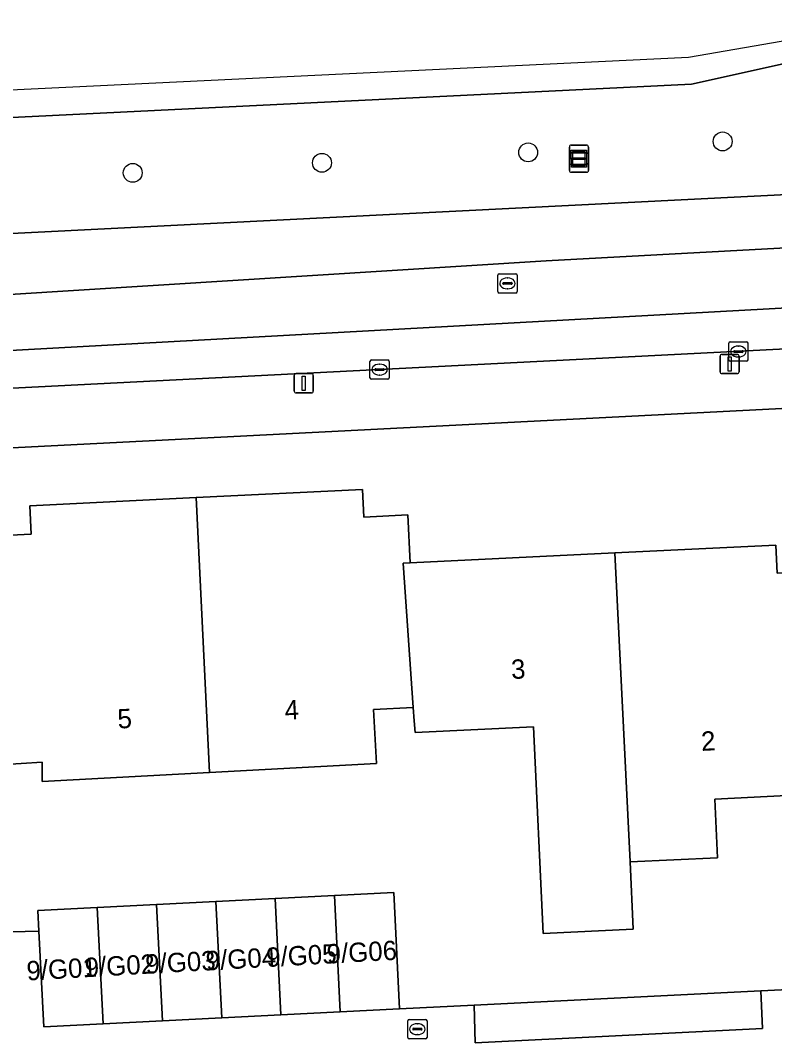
# Model space of a CAD drawing. Extents: x 161248 to 161848, y 384871 to 385383.
# Drawn here: x 161576.9 to 161616, y 385318.1 to 385371.1 of the extents above; entities that cross this region are included whole.
import ezdxf

# ---------------------------------------------------------------- set-up
doc = ezdxf.new("R2010")
doc.units = 0
for name, color, linetype in [('IMGEO_Berm_groen', 7, 'Continuous'), ('IMGEO_Boom', 7, 'Continuous'), ('IMGEO_Brandkraan', 7, 'Continuous'), ('IMGEO_Erf', 7, 'Continuous'), ('IMGEO_Kolk', 7, 'Continuous'), ('IMGEO_Lichtmast', 7, 'Continuous'), ('IMGEO_Pand', 7, 'Continuous'), ('IMGEO_Pand_nummerreeks', 7, 'Continuous'), ('IMGEO_Parkeervlak_open', 7, 'Continuous'), ('IMGEO_Rijbaan_lokaal_gesloten', 7, 'Continuous'), ('IMGEO_Rijbaan_lokaal_open', 7, 'Continuous'), ('IMGEO_Rijbaan_regionaal_gesloten', 7, 'Continuous'), ('IMGEO_Rioolput', 7, 'Continuous'), ('IMGEO_Voetpad_open', 7, 'Continuous'), ('IMGEO_Wegwijzer', 7, 'Continuous')]:
    doc.layers.add(name, color=color, linetype=linetype)

msp = doc.modelspace()

# ---------------------------------------------------------------- linework, layer by layer
at = {"layer": 'IMGEO_Berm_groen'}
msp.add_lwpolyline([(161626.526, 385371.088), (161611.671, 385367.796), (161539.104, 385364.226), (161537.631, 385364.146), (161537.971, 385358.117), (161626.952, 385362.598)], close=True, dxfattribs=at)
at = {"layer": 'IMGEO_Boom'}
for centre in [(161613.291, 385364.823), (161603.215, 385364.256), (161592.532, 385363.716), (161582.726, 385363.196)]:
    msp.add_circle(centre, 0.489, dxfattribs=at)
at = {"layer": 'IMGEO_Brandkraan'}
for p, q in [((161596.973, 385318.421), (161596.973, 385319.273)), ((161597.048, 385319.347), (161597.9, 385319.347)), ((161597.461, 385319.127), (161597.486, 385319.127)), ((161597.974, 385319.273), (161597.974, 385318.421)), ((161597.232, 385318.841), (161597.232, 385318.853)), ((161597.67, 385318.804), (161597.272, 385318.804)), ((161597.275, 385318.89), (161597.673, 385318.89)), ((161597.484, 385318.567), (161597.459, 385318.567)), ((161597.716, 385318.853), (161597.716, 385318.841)), ((161597.9, 385318.347), (161597.048, 385318.347))]:
    msp.add_line(p, q, dxfattribs=at)
for points in [[(161596.973, 385318.421), (161596.973, 385319.273)], [(161597.048, 385319.347), (161597.9, 385319.347)], [(161597.974, 385319.273), (161597.974, 385318.421)], [(161597.9, 385318.347), (161597.048, 385318.347)]]:
    msp.add_lwpolyline(points, dxfattribs=at)
for centre, radius, start, end in [((161597.05, 385319.271), 0.0765, 91.552, 178.448), ((161597.05, 385319.271), 0.0765, 91.552, 178.448), ((161597.898, 385319.271), 0.0765, 1.552, 88.448), ((161597.898, 385319.271), 0.0765, 1.552, 88.448), ((161597.272, 385318.85), 0.0403, 85.8775, 175.7526), ((161597.269, 385318.84), 0.0366, 178.938, 274.7102), ((161597.673, 385318.847), 0.043, 264.8664, 352.4533), ((161597.677, 385318.852), 0.0386, 1.7309, 96.639), ((161597.05, 385318.423), 0.0765, 181.552, 268.448), ((161597.05, 385318.423), 0.0765, 181.552, 268.448), ((161597.898, 385318.423), 0.0765, 271.552, 358.448), ((161597.898, 385318.423), 0.0765, 271.552, 358.448)]:
    msp.add_arc(centre, radius, start, end, dxfattribs=at)
for centre, major_axis, ratio, start_param, end_param in [((161597.46, 385318.847), (-0.387, 0.002), 0.722429, 4.712389, 7.853982), ((161597.485, 385318.847), (-0.39, 0.002), 0.717154, 1.570796, 4.712389)]:
    msp.add_ellipse(centre, major_axis=major_axis, ratio=ratio, start_param=start_param, end_param=end_param, dxfattribs=at)
at = {"layer": 'IMGEO_Erf'}
for points in [[(161634.282, 385351.914), (161538.595, 385347.029)], [(161575.313, 385344.386), (161577.461, 385344.491), (161577.389, 385345.958), (161586.012, 385346.379), (161594.635, 385346.799), (161594.705, 385345.368), (161596.974, 385345.479), (161597.095, 385342.995), (161607.714, 385343.512), (161616.043, 385343.918), (161616.114, 385342.47), (161618.26, 385342.575), (161620.404, 385342.68), (161620.333, 385344.136), (161629.109, 385344.564), (161629.291, 385340.849), (161629.849, 385340.876), (161629.959, 385338.607), (161633.951, 385338.802), (161634.556, 385331.43), (161637.387, 385331.666), (161635.651, 385350.437)], [(161616.617, 385330.948), (161612.881, 385330.767), (161613.028, 385327.728), (161608.495, 385327.511), (161608.663, 385324.024), (161604, 385323.799), (161603.484, 385334.512), (161597.356, 385334.216), (161597.312, 385334.824), (161597.265, 385335.499), (161595.195, 385335.405), (161595.354, 385332.599), (161586.706, 385332.141), (161578.041, 385331.682), (161578.026, 385332.673), (161575.834, 385332.531)], [(161565.206, 385323.61), (161577.87, 385323.923), (161577.816, 385325.001), (161580.888, 385325.156), (161583.96, 385325.31), (161587.032, 385325.464), (161590.103, 385325.619), (161593.175, 385325.774), (161596.247, 385325.928), (161596.55, 385319.9), (161600.41, 385320.091), (161615.263, 385320.824), (161622.411, 385321.177)]]:
    msp.add_lwpolyline(points, dxfattribs=at)
at = {"layer": 'IMGEO_Kolk'}
for p, q in [((161613.604, 385353.516), (161613.604, 385354.368)), ((161613.679, 385354.442), (161614.531, 385354.442)), ((161614.092, 385354.222), (161614.117, 385354.222)), ((161614.605, 385354.368), (161614.605, 385353.516)), ((161595.091, 385353.505), (161595.943, 385353.505)), ((161613.863, 385353.936), (161613.863, 385353.948)), ((161614.301, 385353.899), (161613.903, 385353.899)), ((161613.906, 385353.985), (161614.304, 385353.985)), ((161614.115, 385353.662), (161614.09, 385353.662)), ((161614.347, 385353.948), (161614.347, 385353.936)), ((161595.016, 385352.579), (161595.016, 385353.431)), ((161595.275, 385352.999), (161595.275, 385353.011)), ((161595.318, 385353.048), (161595.716, 385353.048)), ((161595.504, 385353.285), (161595.529, 385353.285)), ((161595.759, 385353.011), (161595.759, 385352.999)), ((161596.017, 385353.431), (161596.017, 385352.579)), ((161614.531, 385353.442), (161613.679, 385353.442)), ((161595.943, 385352.505), (161595.091, 385352.505)), ((161595.713, 385352.962), (161595.315, 385352.962)), ((161595.527, 385352.725), (161595.502, 385352.725))]:
    msp.add_line(p, q, dxfattribs=at)
for points in [[(161613.604, 385353.516), (161613.604, 385354.368)], [(161613.679, 385354.442), (161614.531, 385354.442)], [(161614.605, 385354.368), (161614.605, 385353.516)], [(161595.091, 385353.505), (161595.943, 385353.505)], [(161595.016, 385352.579), (161595.016, 385353.431)], [(161596.017, 385353.431), (161596.017, 385352.579)], [(161614.531, 385353.442), (161613.679, 385353.442)], [(161595.943, 385352.505), (161595.091, 385352.505)]]:
    msp.add_lwpolyline(points, dxfattribs=at)
for centre, radius, start, end in [((161613.681, 385354.366), 0.0765, 91.552, 178.448), ((161613.681, 385354.366), 0.0765, 91.552, 178.448), ((161614.529, 385354.366), 0.0765, 1.552, 88.448), ((161614.529, 385354.366), 0.0765, 1.552, 88.448), ((161595.093, 385353.429), 0.0765, 91.552, 178.448), ((161595.093, 385353.429), 0.0765, 91.552, 178.448), ((161595.941, 385353.429), 0.0765, 1.552, 88.448), ((161595.941, 385353.429), 0.0765, 1.552, 88.448), ((161613.681, 385353.518), 0.0765, 181.552, 268.448), ((161613.681, 385353.518), 0.0765, 181.552, 268.448), ((161613.903, 385353.945), 0.0403, 85.8775, 175.7526), ((161613.9, 385353.935), 0.0366, 178.938, 274.7102), ((161614.304, 385353.942), 0.043, 264.8664, 352.4533), ((161614.308, 385353.947), 0.0386, 1.7309, 96.639), ((161614.529, 385353.518), 0.0765, 271.552, 358.448), ((161614.529, 385353.518), 0.0765, 271.552, 358.448), ((161595.315, 385353.008), 0.0403, 85.8775, 175.7526), ((161595.312, 385352.998), 0.0366, 178.938, 274.7102), ((161595.716, 385353.005), 0.043, 264.8664, 352.4533), ((161595.72, 385353.01), 0.0386, 1.7309, 96.639), ((161595.093, 385352.581), 0.0765, 181.552, 268.448), ((161595.093, 385352.581), 0.0765, 181.552, 268.448), ((161595.941, 385352.581), 0.0765, 271.552, 358.448), ((161595.941, 385352.581), 0.0765, 271.552, 358.448)]:
    msp.add_arc(centre, radius, start, end, dxfattribs=at)
for centre, major_axis, ratio, start_param, end_param in [((161614.091, 385353.942), (-0.387, 0.002), 0.722429, 4.712389, 7.853982), ((161614.116, 385353.942), (-0.39, 0.002), 0.717154, 1.570796, 4.712389), ((161595.503, 385353.005), (-0.387, 0.002), 0.722429, 4.712389, 7.853982), ((161595.528, 385353.005), (-0.39, 0.002), 0.717154, 1.570796, 4.712389)]:
    msp.add_ellipse(centre, major_axis=major_axis, ratio=ratio, start_param=start_param, end_param=end_param, dxfattribs=at)
at = {"layer": 'IMGEO_Lichtmast'}
for p, q in [((161613.155, 385352.896), (161613.155, 385353.696)), ((161613.155, 385353.696), (161613.155, 385352.896)), ((161613.255, 385353.796), (161614.045, 385353.796)), ((161614.045, 385353.796), (161613.255, 385353.796)), ((161614.145, 385353.696), (161614.145, 385352.896)), ((161614.145, 385352.896), (161614.145, 385353.696)), ((161591.094, 385351.897), (161591.094, 385352.697)), ((161591.094, 385352.697), (161591.094, 385351.897)), ((161591.194, 385352.797), (161591.984, 385352.797)), ((161591.984, 385352.797), (161591.194, 385352.797)), ((161592.084, 385352.697), (161592.084, 385351.897)), ((161592.084, 385351.897), (161592.084, 385352.697)), ((161614.045, 385352.796), (161613.255, 385352.796)), ((161613.255, 385352.796), (161614.045, 385352.796)), ((161591.984, 385351.797), (161591.194, 385351.797)), ((161591.194, 385351.797), (161591.984, 385351.797))]:
    msp.add_line(p, q, dxfattribs=at)
for points in [[(161613.575, 385353.671), (161613.725, 385353.671), (161613.725, 385352.921), (161613.575, 385352.921), (161613.575, 385353.671)], [(161591.514, 385352.672), (161591.664, 385352.672), (161591.664, 385351.922), (161591.514, 385351.922), (161591.514, 385352.672)]]:
    msp.add_lwpolyline(points, dxfattribs=at)
for centre, start, end in [((161613.255, 385353.696), 90, 180), ((161613.255, 385353.696), 90, 180), ((161614.045, 385353.696), 0, 90), ((161614.045, 385353.696), 360, 90), ((161591.194, 385352.697), 90, 180), ((161591.194, 385352.697), 90, 180), ((161591.984, 385352.697), 0, 90), ((161591.984, 385352.697), 360, 90), ((161613.255, 385352.896), 180, 270), ((161613.255, 385352.896), 180, 270), ((161614.045, 385352.896), 270, 0), ((161614.045, 385352.896), 270, 0), ((161591.194, 385351.897), 180, 270), ((161591.194, 385351.897), 180, 270), ((161591.984, 385351.897), 270, 0), ((161591.984, 385351.897), 270, 0)]:
    msp.add_arc(centre, 0.1, start, end, dxfattribs=at)
at = {"layer": 'IMGEO_Pand'}
for points in [[(161596.741, 385342.978), (161597.095, 385342.995), (161596.974, 385345.479), (161594.705, 385345.368), (161594.635, 385346.799), (161586.012, 385346.379), (161586.706, 385332.141), (161595.354, 385332.599), (161595.195, 385335.405), (161597.265, 385335.499)], [(161586.012, 385346.379), (161577.389, 385345.958), (161577.461, 385344.491), (161575.313, 385344.386), (161575.633, 385337.104), (161575.834, 385332.531), (161578.026, 385332.673), (161578.041, 385331.682), (161586.706, 385332.141)], [(161607.714, 385343.512), (161597.095, 385342.995), (161596.741, 385342.978), (161597.265, 385335.499), (161597.312, 385334.824), (161597.356, 385334.216), (161603.484, 385334.512), (161604, 385323.799), (161608.663, 385324.024), (161608.495, 385327.511)], [(161608.495, 385327.511), (161613.028, 385327.728), (161612.881, 385330.767), (161616.617, 385330.948), (161616.491, 385333.551), (161618.696, 385333.659), (161618.26, 385342.575), (161616.114, 385342.47), (161616.043, 385343.918), (161607.714, 385343.512)], [(161587.335, 385319.437), (161587.032, 385325.464), (161583.96, 385325.31), (161584.263, 385319.282)], [(161590.407, 385319.591), (161590.103, 385325.619), (161587.032, 385325.464), (161587.335, 385319.437)], [(161593.478, 385319.746), (161593.175, 385325.774), (161590.103, 385325.619), (161590.407, 385319.591)], [(161596.55, 385319.9), (161596.247, 385325.928), (161593.175, 385325.774), (161593.478, 385319.746)], [(161578.119, 385318.973), (161581.191, 385319.128), (161580.888, 385325.156), (161577.816, 385325.001), (161577.87, 385323.923)], [(161584.263, 385319.282), (161583.96, 385325.31), (161580.888, 385325.156), (161581.191, 385319.128)]]:
    msp.add_lwpolyline(points, close=True, dxfattribs=at)
at = {"layer": 'IMGEO_Parkeervlak_open'}
msp.add_lwpolyline([(161600.41, 385320.091), (161600.471, 385318.132), (161615.349, 385318.875), (161615.263, 385320.824)], close=True, dxfattribs=at)
at = {"layer": 'IMGEO_Rijbaan_lokaal_gesloten'}
for points in [[(161402.333, 385358.921), (161402.436, 385357.21), (161406.661, 385357.501), (161500, 385362.16), (161512.938, 385362.801), (161537.631, 385364.146), (161539.104, 385364.226), (161611.671, 385367.796), (161626.526, 385371.088), (161625.733, 385371.057), (161621.627, 385370.918), (161611.523, 385369.168), (161450.189, 385361.402)], [(161631.227, 385360.108), (161604.148, 385358.631), (161563.952, 385356.122), (161510.999, 385353.531), (161402.887, 385348.241), (161403.061, 385345.136), (161405.743, 385345.272), (161538.32, 385351.908), (161617.266, 385356.241), (161631.397, 385356.891), (161631.252, 385359.649)]]:
    msp.add_lwpolyline(points, close=True, dxfattribs=at)
msp.add_lwpolyline([(161382.607, 385342.195), (161401.421, 385343.184), (161500, 385348.169), (161538.421, 385350.118), (161631.519, 385354.842), (161631.397, 385356.891), (161617.266, 385356.241), (161538.32, 385351.908), (161405.743, 385345.272), (161403.061, 385345.136), (161313.081, 385340.569), (161302.699, 385339.685), (161293.531, 385337.916), (161290.897, 385337.069), (161291.775, 385334.722), (161292.828, 385335.119)], dxfattribs=at)
at = {"layer": 'IMGEO_Rijbaan_lokaal_open'}
msp.add_lwpolyline([(161638.643, 385315.896), (161638.202, 385321.9), (161635.344, 385321.813), (161629.848, 385321.544), (161629.956, 385319.579), (161622.497, 385319.266), (161622.411, 385321.177), (161615.263, 385320.824), (161615.349, 385318.875), (161600.471, 385318.132), (161600.41, 385320.091), (161596.55, 385319.9), (161593.478, 385319.746), (161590.407, 385319.591), (161587.335, 385319.437), (161584.263, 385319.282), (161581.191, 385319.128), (161578.119, 385318.973), (161577.87, 385323.923), (161565.206, 385323.61)], dxfattribs=at)
at = {"layer": 'IMGEO_Rijbaan_regionaal_gesloten'}
msp.add_lwpolyline([(161631.085, 385362.806), (161626.952, 385362.598), (161537.971, 385358.117), (161500, 385356.205), (161406.917, 385351.557), (161402.713, 385351.347), (161402.887, 385348.241), (161510.999, 385353.531), (161563.952, 385356.122), (161604.148, 385358.631), (161631.227, 385360.108)], close=True, dxfattribs=at)
at = {"layer": 'IMGEO_Rioolput'}
for p, q in [((161601.643, 385357.046), (161601.643, 385357.898)), ((161601.718, 385357.972), (161602.57, 385357.972)), ((161602.131, 385357.752), (161602.156, 385357.752)), ((161602.644, 385357.898), (161602.644, 385357.046)), ((161601.902, 385357.466), (161601.902, 385357.478)), ((161602.34, 385357.429), (161601.942, 385357.429)), ((161601.945, 385357.515), (161602.343, 385357.515)), ((161602.386, 385357.478), (161602.386, 385357.466)), ((161602.57, 385356.972), (161601.718, 385356.972)), ((161602.154, 385357.192), (161602.129, 385357.192))]:
    msp.add_line(p, q, dxfattribs=at)
for points in [[(161601.643, 385357.046), (161601.643, 385357.898)], [(161601.718, 385357.972), (161602.57, 385357.972)], [(161602.644, 385357.898), (161602.644, 385357.046)], [(161602.57, 385356.972), (161601.718, 385356.972)]]:
    msp.add_lwpolyline(points, dxfattribs=at)
for centre, radius, start, end in [((161601.72, 385357.896), 0.0765, 91.552, 178.448), ((161601.72, 385357.896), 0.0765, 91.552, 178.448), ((161602.568, 385357.896), 0.0765, 1.552, 88.448), ((161602.568, 385357.896), 0.0765, 1.552, 88.448), ((161601.942, 385357.475), 0.0403, 85.8775, 175.7526), ((161601.939, 385357.465), 0.0366, 178.938, 274.7102), ((161602.343, 385357.472), 0.043, 264.8664, 352.4533), ((161602.347, 385357.477), 0.0386, 1.7309, 96.639), ((161601.72, 385357.048), 0.0765, 181.552, 268.448), ((161601.72, 385357.048), 0.0765, 181.552, 268.448), ((161602.568, 385357.048), 0.0765, 271.552, 358.448), ((161602.568, 385357.048), 0.0765, 271.552, 358.448)]:
    msp.add_arc(centre, radius, start, end, dxfattribs=at)
for centre, major_axis, ratio, start_param, end_param in [((161602.13, 385357.472), (-0.387, 0.002), 0.722429, 4.712389, 7.853982), ((161602.155, 385357.472), (-0.39, 0.002), 0.717154, 1.570796, 4.712389)]:
    msp.add_ellipse(centre, major_axis=major_axis, ratio=ratio, start_param=start_param, end_param=end_param, dxfattribs=at)
at = {"layer": 'IMGEO_Voetpad_open'}
msp.add_lwpolyline([(161500, 385344.971), (161534.14, 385346.802), (161538.595, 385347.029), (161634.282, 385351.914), (161638.047, 385352.37), (161637.714, 385352.797), (161637.344, 385353.192), (161636.941, 385353.552), (161636.507, 385353.875), (161636.046, 385354.158), (161635.562, 385354.399), (161635.057, 385354.595), (161634.538, 385354.746), (161634.007, 385354.85), (161633.469, 385354.905), (161633.031, 385354.915), (161632.803, 385354.907), (161631.519, 385354.842), (161538.421, 385350.118), (161500, 385348.169)], dxfattribs=at)
at = {"layer": 'IMGEO_Wegwijzer'}
for p, q in [((161605.448, 385364.633), (161606.238, 385364.633)), ((161606.238, 385364.633), (161605.448, 385364.633)), ((161605.348, 385363.733), (161605.348, 385364.533)), ((161605.348, 385364.533), (161605.348, 385363.733)), ((161605.352, 385363.326), (161605.352, 385364.126)), ((161605.352, 385364.126), (161605.352, 385363.326)), ((161605.452, 385364.226), (161606.242, 385364.226)), ((161606.242, 385364.226), (161605.452, 385364.226)), ((161606.338, 385364.533), (161606.338, 385363.733)), ((161606.338, 385363.733), (161606.338, 385364.533)), ((161606.342, 385364.126), (161606.342, 385363.326)), ((161606.342, 385363.326), (161606.342, 385364.126)), ((161606.238, 385363.633), (161605.448, 385363.633)), ((161605.448, 385363.633), (161606.238, 385363.633)), ((161606.242, 385363.226), (161605.452, 385363.226)), ((161605.452, 385363.226), (161606.242, 385363.226))]:
    msp.add_line(p, q, dxfattribs=at)
for points in [[(161605.449, 385364.365), (161606.237, 385364.365), (161606.237, 385363.901), (161605.449, 385363.901), (161605.449, 385364.365)], [(161605.514, 385364.3), (161605.514, 385363.966), (161606.172, 385363.966), (161606.172, 385364.3), (161605.514, 385364.3)], [(161605.453, 385363.958), (161606.241, 385363.958), (161606.241, 385363.494), (161605.453, 385363.494), (161605.453, 385363.958)], [(161605.518, 385363.893), (161605.518, 385363.559), (161606.176, 385363.559), (161606.176, 385363.893), (161605.518, 385363.893)]]:
    msp.add_lwpolyline(points, dxfattribs=at)
for centre, start, end in [((161605.448, 385364.533), 90, 180), ((161605.448, 385364.533), 90, 180), ((161606.238, 385364.533), 0, 90), ((161606.238, 385364.533), 360, 90), ((161605.452, 385364.126), 90, 180), ((161605.452, 385364.126), 90, 180), ((161606.242, 385364.126), 0, 90), ((161606.242, 385364.126), 360, 90), ((161605.448, 385363.733), 180, 270), ((161605.448, 385363.733), 180, 270), ((161606.238, 385363.733), 270, 0), ((161606.238, 385363.733), 270, 0), ((161605.452, 385363.326), 180, 270), ((161605.452, 385363.326), 180, 270), ((161606.242, 385363.326), 270, 0), ((161606.242, 385363.326), 270, 0)]:
    msp.add_arc(centre, 0.1, start, end, dxfattribs=at)

# ---------------------------------------------------------------- texts
at = {"layer": 'IMGEO_Pand_nummerreeks'}
for s, rotation, p in [('3', 2.7674, (161602.353, 385336.98)), ('4', 3.0309, (161590.622, 385334.872)), ('5', 3.0309, (161581.965, 385334.413)), ('2', 2.7737, (161612.199, 385333.256)), ('9/G06', 3.2138, (161592.806, 385322.239)), ('9/G03', 3.2138, (161583.407, 385321.711)), ('9/G04', 3.2138, (161586.54, 385321.887)), ('9/G05', 3.2138, (161589.673, 385322.063)), ('9/G01', 3.2138, (161577.252, 385321.365)), ('9/G02', 3.2138, (161580.268, 385321.535))]:
    msp.add_text(s, height=1, rotation=rotation, dxfattribs=at).set_placement(p)

doc.saveas('drawing.dxf')
